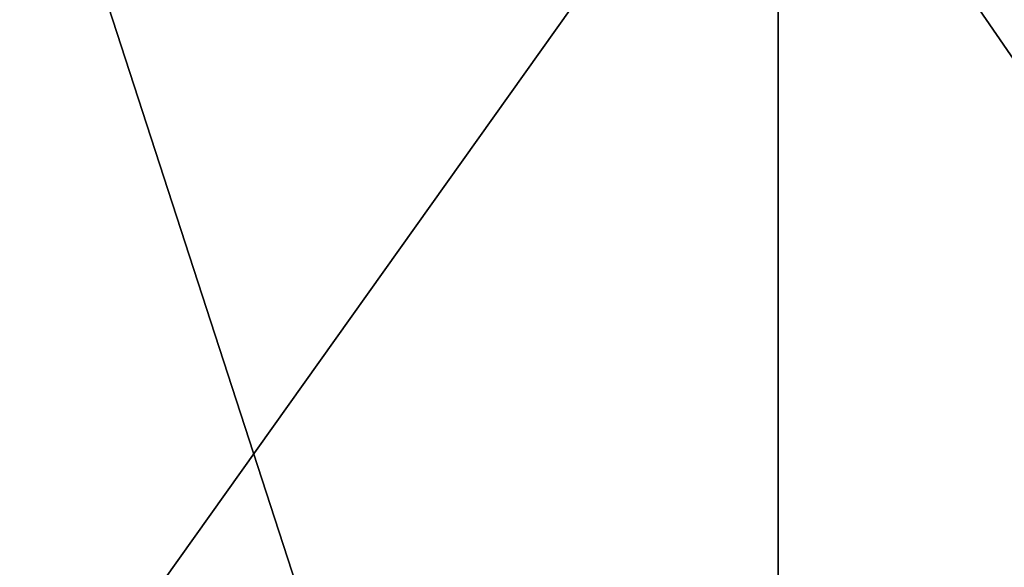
# Model space of a CAD drawing. Header units: millimetres. Extents: x -139 to 106, y -8 to 139.
# Tile 364 of 459: x 20.121 to 21.263, y 138.092 to 138.727. Entities that reach past the tile are written whole.
import ezdxf

# ---------------------------------------------------------------- set-up
doc = ezdxf.new("R2010")
doc.units = ezdxf.units.MM
doc.header["$LTSCALE"] = 53.842063
doc.layers.add('346', color=7, linetype='CONTINUOUS')
doc.layers.add('347', color=7, linetype='CONTINUOUS')

msp = doc.modelspace()

# ---------------------------------------------------------------- linework, layer by layer
at = {"layer": '346', "color": 8, "linetype": 'CONTINUOUS'}
for points in [[(22.878, 136.3508, -17.8637), (21.0004, 136.3508, -17.9621), (21.8863, 139.0783, -15.2088), (22.878, 136.3508, -17.8637)], [(21.8863, 139.0783, -15.2088), (21.0004, 136.3508, -17.9621), (21.0004, 139.0783, -15.2346), (21.8863, 139.0783, -15.2088)], [(21.0004, 136.3508, 17.9621), (22.878, 136.3508, 17.8637), (21.0004, 139.0783, 15.2346), (21.0004, 136.3508, 17.9621)], [(21.0004, 139.0783, 15.2346), (22.878, 136.3508, 17.8637), (21.8863, 139.0783, 15.2088), (21.0004, 139.0783, 15.2346)]]:
    msp.add_3dface(points, dxfattribs=at)
at = {"layer": '347', "color": 8, "linetype": 'CONTINUOUS'}
for points in [[(21.0004, 136.3508, -17.9621), (19.0584, 136.3508, -17.8568), (21.0004, 139.0783, -15.2346), (21.0004, 136.3508, -17.9621)], [(21.0004, 139.0783, -15.2346), (19.0584, 136.3508, -17.8568), (20.1146, 139.0783, -15.2088), (21.0004, 139.0783, -15.2346)], [(19.0584, 136.3508, 17.8568), (21.0004, 136.3508, 17.9621), (20.1146, 139.0783, 15.2088), (19.0584, 136.3508, 17.8568)], [(21.0004, 136.3508, 17.9621), (21.0004, 139.0783, 15.2346), (20.1146, 139.0783, 15.2088), (21.0004, 136.3508, 17.9621)]]:
    msp.add_3dface(points, dxfattribs=at)

doc.saveas('drawing.dxf')
